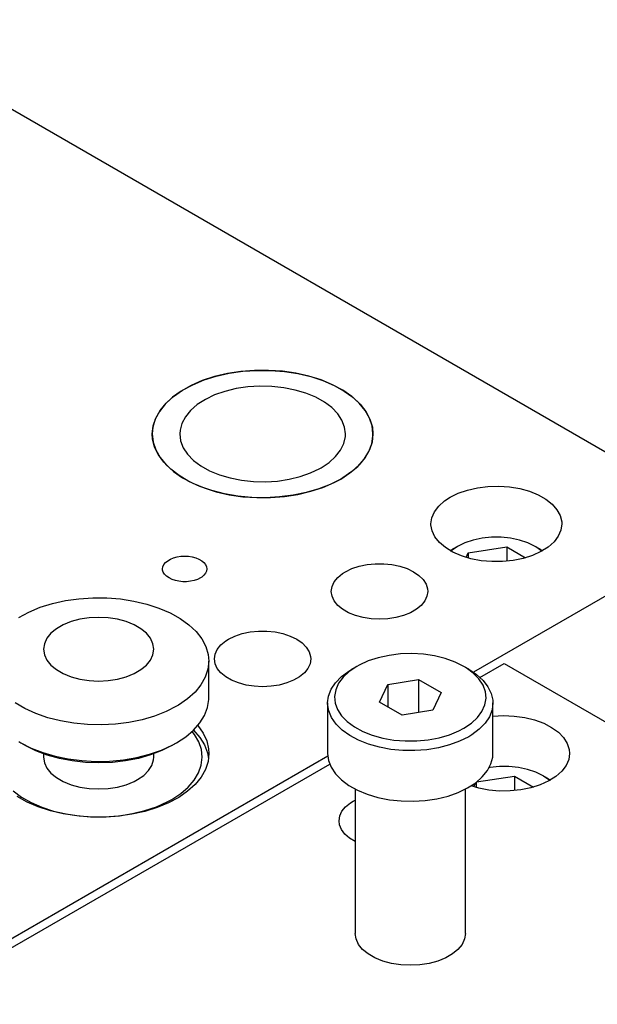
# Model space of a CAD drawing. Header units: inches. Extents: x 3 to 289, y 4 to 291.
# Tile 434 of 634: x 43.1 to 45.72, y 268.96 to 273.43. Entities that reach past the tile are written whole.
import ezdxf

# ---------------------------------------------------------------- set-up
doc = ezdxf.new("R2010")
doc.units = ezdxf.units.IN
doc.header["$LTSCALE"] = 0.5
doc.header["$MEASUREMENT"] = 0
doc.layers.add('DIE', color=7, linetype='Continuous')

msp = doc.modelspace()

# ---------------------------------------------------------------- linework, layer by layer
at = {"layer": 'DIE', "color": 9, "linetype": 'Continuous'}
for p, q in [((39.61, 275.0205), (46.3275, 271.1422)), ((43.9876, 271.8106), (43.9325, 271.7926)), ((43.9404, 271.7955), (43.996, 271.8129)), ((44.0461, 271.8244), (43.9876, 271.8106)), ((43.996, 271.8129), (44.055, 271.8261)), ((44.1072, 271.8339), (44.0461, 271.8244)), ((44.055, 271.8261), (44.1164, 271.8349)), ((44.1699, 271.8388), (44.1072, 271.8339)), ((44.1164, 271.8349), (44.1792, 271.8391)), ((44.2332, 271.8391), (44.1699, 271.8388)), ((44.1792, 271.8391), (44.2425, 271.8388)), ((44.296, 271.8349), (44.2332, 271.8391)), ((44.2425, 271.8388), (44.3052, 271.8339)), ((44.3574, 271.8261), (44.296, 271.8349)), ((44.3052, 271.8339), (44.3663, 271.8244)), ((44.4164, 271.8129), (44.3574, 271.8261)), ((44.3663, 271.8244), (44.4248, 271.8106)), ((44.472, 271.7955), (44.4164, 271.8129)), ((44.4248, 271.8106), (44.4799, 271.7926)), ((43.8818, 271.7707), (43.8363, 271.7453)), ((43.8426, 271.7493), (43.889, 271.7742)), ((43.9325, 271.7926), (43.8818, 271.7707)), ((43.889, 271.7742), (43.9404, 271.7955)), ((44.1389, 271.764), (44.0858, 271.7561)), ((44.1934, 271.7674), (44.1389, 271.764)), ((44.2482, 271.7661), (44.1934, 271.7674)), ((44.302, 271.7603), (44.2482, 271.7661)), ((44.5234, 271.7742), (44.472, 271.7955)), ((44.4799, 271.7926), (44.5306, 271.7707)), ((44.5697, 271.7493), (44.5234, 271.7742)), ((44.5306, 271.7707), (44.5761, 271.7453)), ((43.7967, 271.7169), (43.7636, 271.6857)), ((43.768, 271.6905), (43.8021, 271.7212)), ((43.8363, 271.7453), (43.7967, 271.7169)), ((43.8021, 271.7212), (43.8426, 271.7493)), ((43.9884, 271.7274), (43.9462, 271.7072)), ((44.0353, 271.7438), (43.9884, 271.7274)), ((44.0858, 271.7561), (44.0353, 271.7438)), ((44.3539, 271.75), (44.302, 271.7603)), ((44.4026, 271.7355), (44.3539, 271.75)), ((44.4471, 271.7171), (44.4026, 271.7355)), ((44.4865, 271.6951), (44.4471, 271.7171)), ((44.6103, 271.7212), (44.5697, 271.7493)), ((44.5761, 271.7453), (44.6157, 271.7169)), ((44.6444, 271.6905), (44.6103, 271.7212)), ((44.6157, 271.7169), (44.6488, 271.6857)), ((43.7636, 271.6857), (43.7376, 271.6524)), ((43.741, 271.6574), (43.768, 271.6905)), ((43.9095, 271.6837), (43.879, 271.6574)), ((43.9462, 271.7072), (43.9095, 271.6837)), ((44.52, 271.67), (44.4865, 271.6951)), ((44.6714, 271.6574), (44.6444, 271.6905)), ((44.6488, 271.6857), (44.6748, 271.6524)), ((43.7376, 271.6524), (43.719, 271.6175)), ((43.7213, 271.6227), (43.741, 271.6574)), ((43.8556, 271.6288), (43.8396, 271.5986)), ((43.879, 271.6574), (43.8556, 271.6288)), ((44.5467, 271.6424), (44.52, 271.67)), ((44.5663, 271.6129), (44.5467, 271.6424)), ((44.6911, 271.6227), (44.6714, 271.6574)), ((44.6748, 271.6524), (44.6933, 271.6175)), ((43.7054, 271.5504), (43.7094, 271.5869)), ((43.719, 271.6175), (43.7083, 271.5815)), ((43.7094, 271.5869), (43.7213, 271.6227)), ((43.8396, 271.5986), (43.8313, 271.5673)), ((44.5782, 271.582), (44.5663, 271.6129)), ((44.703, 271.5869), (44.6911, 271.6227)), ((44.6933, 271.6175), (44.7041, 271.5815)), ((44.707, 271.5504), (44.703, 271.5869)), ((43.7083, 271.5815), (43.7054, 271.5504)), ((43.707, 271.5271), (43.7054, 271.5504)), ((43.7054, 271.5504), (43.7094, 271.514)), ((43.8313, 271.5673), (43.8302, 271.5504)), ((43.8302, 271.5504), (43.8342, 271.5188)), ((44.5746, 271.5069), (44.5816, 271.5383)), ((44.5822, 271.5504), (44.5782, 271.582)), ((44.5816, 271.5383), (44.5822, 271.5504)), ((44.7011, 271.5062), (44.7068, 271.5426)), ((44.707, 271.5504), (44.703, 271.514)), ((44.7041, 271.5815), (44.707, 271.5504)), ((44.7068, 271.5426), (44.707, 271.5504)), ((43.7161, 271.4909), (43.707, 271.5271)), ((43.7094, 271.514), (43.7213, 271.4781)), ((43.8342, 271.5188), (43.8461, 271.488)), ((44.5597, 271.4764), (44.5746, 271.5069)), ((44.6875, 271.4706), (44.7011, 271.5062)), ((44.703, 271.514), (44.6911, 271.4781)), ((43.733, 271.4557), (43.7161, 271.4909)), ((43.7213, 271.4781), (43.741, 271.4434)), ((43.7574, 271.422), (43.733, 271.4557)), ((43.8461, 271.488), (43.8656, 271.4584)), ((43.8656, 271.4584), (43.8924, 271.4308)), ((44.5373, 271.4476), (44.5597, 271.4764)), ((44.6663, 271.4362), (44.6875, 271.4706)), ((44.6911, 271.4781), (44.6714, 271.4434)), ((43.741, 271.4434), (43.768, 271.4104)), ((43.7891, 271.3904), (43.7574, 271.422)), ((43.768, 271.4104), (43.8021, 271.3796)), ((43.8924, 271.4308), (43.9259, 271.4057)), ((43.9259, 271.4057), (43.9653, 271.3837)), ((44.4721, 271.3969), (44.5079, 271.4209)), ((44.5079, 271.4209), (44.5373, 271.4476)), ((44.6022, 271.3734), (44.6377, 271.4036)), ((44.6444, 271.4104), (44.6103, 271.3796)), ((44.6377, 271.4036), (44.6663, 271.4362)), ((44.6714, 271.4434), (44.6444, 271.4104)), ((43.8273, 271.3613), (43.7891, 271.3904)), ((43.8021, 271.3796), (43.8426, 271.3515)), ((43.8717, 271.3352), (43.8273, 271.3613)), ((43.9653, 271.3837), (44.0098, 271.3653)), ((44.0098, 271.3653), (44.0585, 271.3508)), ((44.3771, 271.357), (44.4239, 271.3734)), ((44.4239, 271.3734), (44.4662, 271.3936)), ((44.4662, 271.3936), (44.4721, 271.3969)), ((44.5603, 271.3459), (44.6022, 271.3734)), ((44.6103, 271.3796), (44.5697, 271.3515)), ((43.8426, 271.3515), (43.889, 271.3267)), ((43.9213, 271.3126), (43.8717, 271.3352)), ((43.889, 271.3267), (43.9404, 271.3054)), ((44.0585, 271.3508), (44.1104, 271.3405)), ((44.1104, 271.3405), (44.1642, 271.3347)), ((44.1642, 271.3347), (44.219, 271.3335)), ((44.219, 271.3335), (44.2735, 271.3368)), ((44.2735, 271.3368), (44.3266, 271.3447)), ((44.3266, 271.3447), (44.3771, 271.357)), ((44.5129, 271.3218), (44.4605, 271.3013)), ((44.4799, 271.3082), (44.5306, 271.3301)), ((44.5603, 271.3459), (44.5129, 271.3218)), ((44.5306, 271.3301), (44.5603, 271.3459)), ((44.5697, 271.3515), (44.5603, 271.3459)), ((43.9755, 271.2938), (43.9213, 271.3126)), ((43.9404, 271.3054), (43.996, 271.288)), ((44.0334, 271.279), (43.9755, 271.2938)), ((43.996, 271.288), (44.055, 271.2748)), ((44.094, 271.2686), (44.0334, 271.279)), ((44.055, 271.2748), (44.1164, 271.2659)), ((44.3445, 271.2725), (44.2827, 271.2647)), ((44.3052, 271.267), (44.3663, 271.2764)), ((44.4041, 271.2848), (44.3445, 271.2725)), ((44.3663, 271.2764), (44.4248, 271.2903)), ((44.4605, 271.3013), (44.4041, 271.2848)), ((44.4248, 271.2903), (44.4799, 271.3082)), ((45.0569, 271.2634), (45.0941, 271.2815)), ((45.0941, 271.2815), (45.1359, 271.296)), ((45.1359, 271.296), (45.1812, 271.3063)), ((45.1812, 271.3063), (45.2288, 271.3121)), ((45.2288, 271.3121), (45.2774, 271.3135)), ((45.2774, 271.3135), (45.3258, 271.3102)), ((45.3258, 271.3102), (45.3726, 271.3023)), ((45.3726, 271.3023), (45.4165, 271.2902)), ((45.4165, 271.2902), (45.4564, 271.2741)), ((45.4564, 271.2741), (45.4912, 271.2544)), ((44.1565, 271.2627), (44.094, 271.2686)), ((44.1164, 271.2659), (44.1792, 271.2617)), ((44.2197, 271.2614), (44.1565, 271.2627)), ((44.1792, 271.2617), (44.2425, 271.262)), ((44.2827, 271.2647), (44.2197, 271.2614)), ((44.2425, 271.262), (44.3052, 271.267)), ((45.0053, 271.2232), (45.0317, 271.2468)), ((45.0317, 271.2468), (45.0569, 271.2634)), ((45.4912, 271.2544), (45.52, 271.2317)), ((45.52, 271.2317), (45.5419, 271.2067)), ((44.974, 271.1702), (44.9858, 271.1974)), ((44.9858, 271.1974), (45.0053, 271.2232)), ((45.5419, 271.2067), (45.5565, 271.1798)), ((44.97, 271.1422), (44.974, 271.1702)), ((44.97, 271.1384), (44.97, 271.1422)), ((44.9751, 271.1105), (44.97, 271.1384)), ((46.3275, 271.1422), (45.1625, 270.4696)), ((45.5565, 271.1798), (45.5632, 271.152)), ((45.5637, 271.1422), (45.5597, 271.1141)), ((45.5632, 271.152), (45.5637, 271.1422)), ((44.988, 271.0834), (44.9751, 271.1105)), ((45.5597, 271.1141), (45.5479, 271.0869)), ((45.0084, 271.0578), (44.988, 271.0834)), ((45.0357, 271.0346), (45.0084, 271.0578)), ((45.5284, 271.0611), (45.502, 271.0375)), ((45.5479, 271.0869), (45.5284, 271.0611)), ((45.0693, 271.0142), (45.0357, 271.0346)), ((45.1082, 270.9973), (45.0693, 271.0142)), ((45.4692, 271.0167), (45.4309, 270.9993)), ((45.502, 271.0375), (45.4692, 271.0167)), ((43.7537, 270.9481), (43.7582, 270.9579)), ((43.7582, 270.9579), (43.7656, 270.9671)), ((43.7656, 270.9671), (43.7757, 270.9753)), ((43.7757, 270.9753), (43.788, 270.9825)), ((43.788, 270.9825), (43.8024, 270.9883)), ((43.8024, 270.9883), (43.8183, 270.9926)), ((43.8183, 270.9926), (43.8352, 270.9952)), ((43.8352, 270.9952), (43.8526, 270.9961)), ((43.8526, 270.9961), (43.8701, 270.9952)), ((43.8701, 270.9952), (43.887, 270.9926)), ((43.887, 270.9926), (43.9029, 270.9883)), ((43.9029, 270.9883), (43.9172, 270.9825)), ((43.9172, 270.9825), (43.9296, 270.9753)), ((43.9296, 270.9753), (43.9397, 270.9671)), ((43.9397, 270.9671), (43.9471, 270.9579)), ((43.9471, 270.9579), (43.9516, 270.9481)), ((44.6441, 270.9504), (44.6799, 270.958)), ((44.6799, 270.958), (44.7175, 270.9618)), ((44.7175, 270.9618), (44.7556, 270.9618)), ((44.7556, 270.9618), (44.7931, 270.958)), ((44.7931, 270.958), (44.829, 270.9504)), ((45.1513, 270.9843), (45.1082, 270.9973)), ((45.1976, 270.9755), (45.1513, 270.9843)), ((45.2457, 270.9712), (45.1976, 270.9755)), ((45.2944, 270.9715), (45.2457, 270.9712)), ((45.3424, 270.9764), (45.2944, 270.9715)), ((45.3883, 270.9858), (45.3424, 270.9764)), ((45.4309, 270.9993), (45.3883, 270.9858)), ((43.7521, 270.938), (43.7537, 270.9481)), ((43.7525, 270.933), (43.7521, 270.938)), ((43.7556, 270.923), (43.7525, 270.933)), ((43.7616, 270.9135), (43.7556, 270.923)), ((43.7703, 270.9048), (43.7616, 270.9135)), ((43.9471, 270.9182), (43.9397, 270.909)), ((43.9516, 270.928), (43.9471, 270.9182)), ((43.9516, 270.9481), (43.9531, 270.938)), ((43.9531, 270.938), (43.9516, 270.928)), ((44.5471, 270.8991), (44.569, 270.9172)), ((44.569, 270.9172), (44.5818, 270.9253)), ((44.5818, 270.9253), (44.6111, 270.9394)), ((44.6111, 270.9394), (44.6441, 270.9504)), ((44.829, 270.9504), (44.862, 270.9394)), ((44.862, 270.9394), (44.8912, 270.9253)), ((44.8912, 270.9253), (44.9157, 270.9084)), ((43.7816, 270.897), (43.7703, 270.9048)), ((43.795, 270.8905), (43.7816, 270.897)), ((43.8102, 270.8855), (43.795, 270.8905)), ((43.8266, 270.882), (43.8102, 270.8855)), ((43.8439, 270.8802), (43.8266, 270.882)), ((43.8614, 270.8802), (43.8439, 270.8802)), ((43.8787, 270.882), (43.8614, 270.8802)), ((43.8951, 270.8855), (43.8787, 270.882)), ((43.9103, 270.8905), (43.8951, 270.8855)), ((43.9237, 270.897), (43.9103, 270.8905)), ((43.9296, 270.9007), (43.9237, 270.897)), ((43.9397, 270.909), (43.9296, 270.9007)), ((44.5211, 270.8579), (44.531, 270.8792)), ((44.531, 270.8792), (44.5471, 270.8991)), ((44.9157, 270.9084), (44.9348, 270.8894)), ((44.9348, 270.8894), (44.9478, 270.8687)), ((44.9478, 270.8687), (44.9544, 270.847)), ((44.5178, 270.836), (44.5211, 270.8579)), ((44.5211, 270.814), (44.5178, 270.836)), ((44.9553, 270.836), (44.952, 270.814)), ((44.9544, 270.847), (44.9553, 270.836)), ((43.1969, 270.7638), (43.2525, 270.7811)), ((43.2525, 270.7811), (43.3115, 270.7943)), ((43.3115, 270.7943), (43.3729, 270.803)), ((43.3729, 270.803), (43.4357, 270.8073)), ((43.4357, 270.8073), (43.4989, 270.8069)), ((43.4989, 270.8069), (43.5615, 270.8019)), ((43.5615, 270.8019), (43.6225, 270.7924)), ((43.6225, 270.7924), (43.681, 270.7785)), ((43.681, 270.7785), (43.7359, 270.7605)), ((44.531, 270.7928), (44.5211, 270.814)), ((44.5471, 270.7728), (44.531, 270.7928)), ((44.9421, 270.7928), (44.926, 270.7728)), ((44.952, 270.814), (44.9421, 270.7928)), ((43.0992, 270.7177), (43.1455, 270.7425)), ((43.1455, 270.7425), (43.1969, 270.7638)), ((43.7359, 270.7605), (43.7865, 270.7386)), ((43.7865, 270.7386), (43.8319, 270.7132)), ((44.569, 270.7548), (44.5471, 270.7728)), ((44.5959, 270.7392), (44.569, 270.7548)), ((44.6271, 270.7266), (44.5959, 270.7392)), ((44.8771, 270.7392), (44.8459, 270.7266)), ((44.9041, 270.7548), (44.8771, 270.7392)), ((44.926, 270.7728), (44.9041, 270.7548)), ((43.337, 270.6987), (43.3013, 270.6843)), ((43.3765, 270.7093), (43.337, 270.6987)), ((43.4186, 270.7158), (43.3765, 270.7093)), ((43.462, 270.718), (43.4186, 270.7158)), ((43.5054, 270.7158), (43.462, 270.718)), ((43.5475, 270.7093), (43.5054, 270.7158)), ((43.587, 270.6987), (43.5475, 270.7093)), ((43.6227, 270.6843), (43.587, 270.6987)), ((43.8319, 270.7132), (43.8714, 270.6847)), ((44.6617, 270.7173), (44.6271, 270.7266)), ((44.6985, 270.7116), (44.6617, 270.7173)), ((44.7365, 270.7097), (44.6985, 270.7116)), ((44.7745, 270.7116), (44.7365, 270.7097)), ((44.8113, 270.7173), (44.7745, 270.7116)), ((44.8459, 270.7266), (44.8113, 270.7173)), ((43.2455, 270.6459), (43.227, 270.6231)), ((43.2705, 270.6665), (43.2455, 270.6459)), ((43.3013, 270.6843), (43.2705, 270.6665)), ((43.6535, 270.6665), (43.6227, 270.6843)), ((43.6785, 270.6459), (43.6535, 270.6665)), ((43.6969, 270.6231), (43.6785, 270.6459)), ((43.8714, 270.6847), (43.9043, 270.6535)), ((43.9043, 270.6535), (43.9302, 270.6202)), ((44.0807, 270.6332), (44.1137, 270.6443)), ((44.1137, 270.6443), (44.1496, 270.6518)), ((44.1496, 270.6518), (44.1871, 270.6556)), ((44.1871, 270.6556), (44.2253, 270.6556)), ((44.2253, 270.6556), (44.2628, 270.6518)), ((44.2628, 270.6518), (44.2986, 270.6443)), ((44.2986, 270.6443), (44.3317, 270.6332)), ((43.227, 270.6231), (43.2158, 270.5988)), ((43.7082, 270.5988), (43.6969, 270.6231)), ((43.9302, 270.6202), (43.9486, 270.5853)), ((44.0168, 270.5929), (44.0386, 270.611)), ((44.0386, 270.611), (44.0515, 270.6191)), ((44.0515, 270.6191), (44.0807, 270.6332)), ((44.3317, 270.6332), (44.3609, 270.6191)), ((44.3609, 270.6191), (44.3854, 270.6022)), ((44.3854, 270.6022), (44.4044, 270.5832)), ((43.2158, 270.5988), (43.212, 270.5737)), ((43.212, 270.5737), (43.2158, 270.5486)), ((43.712, 270.5737), (43.7082, 270.5988)), ((43.7082, 270.5486), (43.712, 270.5737)), ((43.9486, 270.5853), (43.9592, 270.5493)), ((43.9908, 270.5517), (44.0006, 270.573)), ((44.0006, 270.573), (44.0168, 270.5929)), ((44.4044, 270.5832), (44.4175, 270.5625)), ((44.4175, 270.5625), (44.4241, 270.5408)), ((43.2158, 270.5486), (43.227, 270.5243)), ((43.227, 270.5243), (43.2455, 270.5015)), ((43.6785, 270.5015), (43.6969, 270.5243)), ((43.6969, 270.5243), (43.7082, 270.5486)), ((43.962, 270.519), (43.958, 270.4826)), ((43.9592, 270.5493), (43.962, 270.519)), ((43.962, 270.3532), (43.962, 270.519)), ((43.9874, 270.5298), (43.9908, 270.5517)), ((43.9908, 270.5079), (43.9874, 270.5298)), ((44.4249, 270.5298), (44.4216, 270.5079)), ((44.4241, 270.5408), (44.4249, 270.5298)), ((43.2455, 270.5015), (43.2705, 270.4809)), ((43.2705, 270.4809), (43.3013, 270.4631)), ((43.6227, 270.4631), (43.6535, 270.4809)), ((43.6535, 270.4809), (43.6785, 270.5015)), ((43.958, 270.4826), (43.946, 270.4467)), ((44.0006, 270.4866), (43.9908, 270.5079)), ((44.0168, 270.4666), (44.0006, 270.4866)), ((44.0386, 270.4486), (44.0168, 270.4666)), ((44.3956, 270.4666), (44.3738, 270.4486)), ((44.4118, 270.4866), (44.3956, 270.4666)), ((44.4216, 270.5079), (44.4118, 270.4866)), ((45.1925, 270.446), (45.3022, 270.5094)), ((45.3022, 270.5094), (49.1913, 268.264)), ((43.3013, 270.4631), (43.337, 270.4487)), ((43.337, 270.4487), (43.3765, 270.4381)), ((43.3765, 270.4381), (43.4186, 270.4315)), ((43.4186, 270.4315), (43.462, 270.4294)), ((43.462, 270.4294), (43.5054, 270.4315)), ((43.5054, 270.4315), (43.5475, 270.4381)), ((43.5475, 270.4381), (43.587, 270.4487)), ((43.587, 270.4487), (43.6227, 270.4631)), ((43.946, 270.4467), (43.9264, 270.412)), ((44.0656, 270.433), (44.0386, 270.4486)), ((44.0968, 270.4204), (44.0656, 270.433)), ((44.3468, 270.433), (44.3156, 270.4204)), ((44.3738, 270.4486), (44.3468, 270.433)), ((43.8993, 270.3791), (43.8652, 270.3483)), ((43.9264, 270.412), (43.8993, 270.3791)), ((44.1314, 270.4111), (44.0968, 270.4204)), ((44.1682, 270.4054), (44.1314, 270.4111)), ((44.2062, 270.4035), (44.1682, 270.4054)), ((44.2442, 270.4054), (44.2062, 270.4035)), ((44.281, 270.4111), (44.2442, 270.4054)), ((44.3156, 270.4204), (44.281, 270.4111)), ((43.8652, 270.3483), (43.8247, 270.3203)), ((43.9561, 270.3093), (43.9618, 270.3456)), ((43.9618, 270.3456), (43.962, 270.3532)), ((43.1275, 270.3044), (43.0833, 270.3305)), ((43.1771, 270.2818), (43.1275, 270.3044)), ((43.7681, 270.2907), (43.7158, 270.2703)), ((43.8155, 270.3149), (43.7681, 270.2907)), ((43.8247, 270.3203), (43.8155, 270.3149)), ((43.9426, 270.2736), (43.9561, 270.3093)), ((43.2312, 270.2629), (43.1771, 270.2818)), ((43.289, 270.2481), (43.2312, 270.2629)), ((43.3496, 270.2377), (43.289, 270.2481)), ((43.6594, 270.2538), (43.5998, 270.2415)), ((43.7158, 270.2703), (43.6594, 270.2538)), ((43.9213, 270.2393), (43.9426, 270.2736)), ((45.2512, 270.27), (45.2997, 270.2725)), ((45.2997, 270.2725), (45.3482, 270.2705)), ((45.3482, 270.2705), (45.3956, 270.2638)), ((45.3956, 270.2638), (45.4404, 270.2528)), ((45.4404, 270.2528), (45.4815, 270.2378)), ((43.412, 270.2318), (43.3496, 270.2377)), ((43.4751, 270.2304), (43.412, 270.2318)), ((43.5381, 270.2337), (43.4751, 270.2304)), ((43.5998, 270.2415), (43.5381, 270.2337)), ((43.8573, 270.1765), (43.8928, 270.2067)), ((43.8969, 270.1867), (43.8863, 270.2005)), ((43.8923, 270.2063), (43.921, 270.1737)), ((43.8928, 270.2067), (43.9213, 270.2393)), ((43.9116, 270.227), (43.9358, 270.1933)), ((45.4815, 270.2378), (45.5177, 270.219)), ((45.5177, 270.219), (45.5482, 270.1971)), ((45.5482, 270.1971), (45.5721, 270.1726)), ((43.0992, 270.1546), (43.1084, 270.1491)), ((43.8155, 270.1491), (43.8573, 270.1765)), ((43.9163, 270.1532), (43.8969, 270.1867)), ((43.9281, 270.1184), (43.9163, 270.1532)), ((43.921, 270.1737), (43.9423, 270.1394)), ((43.9358, 270.1933), (43.9523, 270.158)), ((43.9523, 270.158), (43.961, 270.1218)), ((45.5721, 270.1726), (45.5887, 270.1462)), ((43.1084, 270.1491), (43.1296, 270.1369)), ((43.1084, 270.1491), (43.1558, 270.125)), ((43.1313, 270.1359), (43.1296, 270.1369)), ((43.1775, 270.1127), (43.1313, 270.1359)), ((43.1558, 270.125), (43.2082, 270.1045)), ((43.2286, 270.0932), (43.1775, 270.1127)), ((43.6927, 270.0971), (43.7468, 270.116)), ((43.7482, 270.1135), (43.6973, 270.0939)), ((43.7468, 270.116), (43.7964, 270.1386)), ((43.7943, 270.1369), (43.7482, 270.1135)), ((43.7943, 270.1369), (43.8155, 270.1491)), ((43.7964, 270.1386), (43.8155, 270.1491)), ((43.932, 270.0831), (43.9281, 270.1184)), ((43.9423, 270.1394), (43.956, 270.1038)), ((43.961, 270.1218), (43.9625, 270.1001)), ((45.5887, 270.1462), (45.5976, 270.1185)), ((45.5976, 270.1185), (45.5991, 270.1011)), ((44.5018, 270.0881), (42.0548, 268.6753)), ((43.2082, 270.1045), (43.2646, 270.088)), ((43.212, 270.099), (43.212, 270.0838)), ((43.212, 270.0838), (43.2158, 270.0587)), ((43.2837, 270.0777), (43.2286, 270.0932)), ((43.2646, 270.088), (43.3241, 270.0758)), ((43.3418, 270.0664), (43.2837, 270.0777)), ((43.3241, 270.0758), (43.3858, 270.0679)), ((43.402, 270.0596), (43.3418, 270.0664)), ((43.3858, 270.0679), (43.4488, 270.0647)), ((43.4488, 270.0647), (43.512, 270.066)), ((43.512, 270.066), (43.5743, 270.0719)), ((43.5844, 270.0667), (43.5243, 270.0598)), ((43.5743, 270.0719), (43.6349, 270.0824)), ((43.6424, 270.0782), (43.5844, 270.0667)), ((43.6349, 270.0824), (43.6927, 270.0971)), ((43.6973, 270.0939), (43.6424, 270.0782)), ((43.7034, 270.0464), (43.711, 270.0712)), ((43.711, 270.0712), (43.712, 270.0838)), ((43.712, 270.0838), (43.712, 270.099)), ((43.9278, 270.0478), (43.932, 270.0831)), ((43.9585, 270.0637), (43.9465, 270.0278)), ((43.956, 270.1038), (43.961, 270.0777)), ((43.9625, 270.1001), (43.9585, 270.0637)), ((45.5951, 270.0731), (45.5832, 270.0459)), ((45.5991, 270.1011), (45.5951, 270.0731)), ((42.0848, 268.6518), (44.5105, 270.0523)), ((43.2158, 270.0587), (43.227, 270.0344)), ((43.227, 270.0344), (43.2455, 270.0116)), ((43.4631, 270.0574), (43.402, 270.0596)), ((43.5243, 270.0598), (43.4631, 270.0574)), ((43.6668, 270.001), (43.6885, 270.0228)), ((43.6885, 270.0228), (43.7034, 270.0464)), ((43.9157, 270.0131), (43.9278, 270.0478)), ((43.9465, 270.0278), (43.9269, 269.9931)), ((45.5638, 270.0201), (45.5373, 269.9965)), ((45.5832, 270.0459), (45.5638, 270.0201)), ((43.2455, 270.0116), (43.2705, 269.991)), ((43.2705, 269.991), (43.3013, 269.9732)), ((43.6227, 269.9732), (43.6387, 269.9817)), ((43.6387, 269.9817), (43.6668, 270.001)), ((43.8688, 269.9479), (43.896, 269.9796)), ((43.896, 269.9796), (43.9157, 270.0131)), ((43.9269, 269.9931), (43.8998, 269.9601)), ((45.5045, 269.9757), (45.4663, 269.9583)), ((45.5373, 269.9965), (45.5045, 269.9757)), ((43.0739, 269.9307), (43.1116, 269.9029)), ((43.3013, 269.9732), (43.337, 269.9588)), ((43.337, 269.9588), (43.3765, 269.9482)), ((43.3765, 269.9482), (43.4186, 269.9416)), ((43.4186, 269.9416), (43.462, 269.9395)), ((43.462, 269.9395), (43.5054, 269.9416)), ((43.5054, 269.9416), (43.5475, 269.9482)), ((43.5475, 269.9482), (43.587, 269.9588)), ((43.587, 269.9588), (43.6227, 269.9732)), ((43.8657, 269.9294), (43.8252, 269.9013)), ((43.8347, 269.9185), (43.8688, 269.9479)), ((43.8998, 269.9601), (43.8657, 269.9294)), ((45.1867, 269.9432), (45.1518, 269.9534)), ((45.233, 269.9345), (45.1867, 269.9432)), ((45.2811, 269.9302), (45.233, 269.9345)), ((45.3298, 269.9305), (45.2811, 269.9302)), ((45.3777, 269.9354), (45.3298, 269.9305)), ((45.4236, 269.9447), (45.3777, 269.9354)), ((45.4663, 269.9583), (45.4236, 269.9447)), ((43.1375, 269.8801), (43.092, 269.9055)), ((43.1116, 269.9029), (43.1554, 269.8781)), ((43.7736, 269.8806), (43.7943, 269.8919)), ((43.8252, 269.9013), (43.7789, 269.8765)), ((43.7943, 269.8919), (43.8347, 269.9185)), ((44.6043, 269.8761), (44.6172, 269.8843)), ((44.6172, 269.8843), (44.6262, 269.8892)), ((43.1882, 269.8582), (43.1375, 269.8801)), ((43.1554, 269.8781), (43.2044, 269.8568)), ((43.2432, 269.8402), (43.1882, 269.8582)), ((43.2044, 269.8568), (43.2577, 269.8394)), ((43.3017, 269.8264), (43.2432, 269.8402)), ((43.6157, 269.8274), (43.6722, 269.8411)), ((43.7275, 269.8552), (43.6719, 269.8378)), ((43.6722, 269.8411), (43.7251, 269.859)), ((43.7251, 269.859), (43.7736, 269.8806)), ((43.7789, 269.8765), (43.7275, 269.8552)), ((44.5663, 269.8382), (44.5824, 269.8581)), ((44.5824, 269.8581), (44.6043, 269.8761)), ((43.2577, 269.8394), (43.3145, 269.8261)), ((43.3628, 269.8169), (43.3017, 269.8264)), ((43.3145, 269.8261), (43.3738, 269.8172)), ((43.4254, 269.8119), (43.3628, 269.8169)), ((43.3738, 269.8172), (43.4347, 269.8129)), ((43.4887, 269.8116), (43.4254, 269.8119)), ((43.4347, 269.8129), (43.4959, 269.8131)), ((43.5515, 269.8158), (43.4887, 269.8116)), ((43.4959, 269.8131), (43.5567, 269.818)), ((43.6129, 269.8246), (43.5515, 269.8158)), ((43.5567, 269.818), (43.6157, 269.8274)), ((43.6719, 269.8378), (43.6129, 269.8246)), ((44.5531, 269.795), (44.5565, 269.8169)), ((44.5554, 269.7767), (44.5531, 269.795)), ((44.5565, 269.8169), (44.5663, 269.8382)), ((44.5642, 269.7553), (44.5554, 269.7767)), ((44.5793, 269.735), (44.5642, 269.7553)), ((44.6003, 269.7166), (44.5793, 269.735)), ((44.6264, 269.7006), (44.6003, 269.7166)), ((44.63, 269.2586), (44.6262, 269.2836)), ((45.1262, 269.2836), (45.1224, 269.2586)), ((44.6413, 269.2343), (44.63, 269.2586)), ((44.6597, 269.2115), (44.6413, 269.2343)), ((45.1111, 269.2343), (45.0927, 269.2115)), ((45.1224, 269.2586), (45.1111, 269.2343)), ((44.6847, 269.1909), (44.6597, 269.2115)), ((44.7155, 269.1731), (44.6847, 269.1909)), ((44.7512, 269.1586), (44.7155, 269.1731)), ((45.0369, 269.1731), (45.0012, 269.1586)), ((45.0677, 269.1909), (45.0369, 269.1731)), ((45.0927, 269.2115), (45.0677, 269.1909)), ((44.7907, 269.148), (44.7512, 269.1586)), ((44.8328, 269.1415), (44.7907, 269.148)), ((44.8762, 269.1393), (44.8328, 269.1415)), ((44.9196, 269.1415), (44.8762, 269.1393)), ((44.9617, 269.148), (44.9196, 269.1415)), ((45.0012, 269.1586), (44.9617, 269.148))]:
    msp.add_line(p, q, dxfattribs=at)
at = {"layer": 'DIE', "color": 132, "linetype": 'Continuous'}
for p, q in [((45.1235, 271.0563), (45.0901, 271.0401)), ((45.1612, 271.0689), (45.1235, 271.0563)), ((45.2022, 271.0775), (45.1612, 271.0689)), ((45.2451, 271.0818), (45.2022, 271.0775)), ((45.2886, 271.0818), (45.2451, 271.0818)), ((45.3316, 271.0775), (45.2886, 271.0818)), ((45.3725, 271.0688), (45.3316, 271.0775)), ((45.4103, 271.0563), (45.3725, 271.0688)), ((45.4436, 271.0401), (45.4103, 271.0563)), ((45.0572, 271.0208), (45.068, 271.0273)), ((45.0621, 271.0208), (45.0601, 271.0192)), ((45.0901, 271.0401), (45.0621, 271.0208)), ((45.0901, 271.0401), (45.068, 271.0273)), ((45.0901, 271.0401), (45.0901, 271.0401)), ((45.1293, 270.9903), (45.1393, 271.0117)), ((45.1393, 271.0117), (45.3136, 271.0387)), ((45.1393, 271.0117), (45.1393, 270.9874)), ((45.3136, 271.0387), (45.3997, 270.9889)), ((45.3136, 271.0387), (45.3136, 270.9729)), ((45.4657, 271.0273), (45.4436, 271.0401)), ((45.4461, 271.0387), (45.4436, 271.0401)), ((45.4736, 271.0192), (45.4461, 271.0387)), ((45.4657, 271.0273), (45.4765, 271.0208)), ((45.2375, 270.0364), (45.2343, 270.0359)), ((45.2804, 270.0408), (45.2375, 270.0364)), ((45.324, 270.0408), (45.2804, 270.0408)), ((45.3669, 270.0364), (45.324, 270.0408)), ((45.4079, 270.0278), (45.3669, 270.0364)), ((45.4456, 270.0152), (45.4079, 270.0278)), ((45.1773, 269.9711), (45.3489, 269.9976)), ((45.3489, 269.9976), (45.4351, 269.9479)), ((45.3489, 269.9976), (45.3489, 269.9319)), ((45.479, 269.9991), (45.4456, 270.0152)), ((45.5011, 269.9863), (45.479, 269.9991)), ((45.4814, 269.9976), (45.479, 269.9991)), ((45.509, 269.9781), (45.4814, 269.9976)), ((45.5011, 269.9863), (45.5118, 269.9798)), ((45.1647, 269.9492), (45.1735, 269.9682)), ((45.1746, 269.969), (45.1746, 269.9464))]:
    msp.add_line(p, q, dxfattribs=at)
at = {"layer": 'DIE', "color": 136, "linetype": 'Continuous'}
for p, q in [((44.6855, 270.5204), (44.6443, 270.5018)), ((44.7312, 270.5352), (44.6855, 270.5204)), ((44.7803, 270.5459), (44.7312, 270.5352)), ((44.8316, 270.5521), (44.7803, 270.5459)), ((44.8839, 270.5537), (44.8316, 270.5521)), ((44.936, 270.5507), (44.8839, 270.5537)), ((44.9868, 270.5432), (44.936, 270.5507)), ((45.035, 270.5313), (44.9868, 270.5432)), ((45.0795, 270.5153), (45.035, 270.5313)), ((45.1192, 270.4956), (45.0795, 270.5153)), ((44.5634, 270.4492), (44.5969, 270.4742)), ((44.599, 270.4727), (44.5713, 270.447)), ((44.5969, 270.4742), (44.611, 270.4829)), ((44.6331, 270.4956), (44.599, 270.4727)), ((44.6331, 270.4956), (44.611, 270.4829)), ((44.6443, 270.5018), (44.6331, 270.4956)), ((45.1413, 270.4829), (45.1192, 270.4956)), ((45.1299, 270.4892), (45.1192, 270.4956)), ((45.1622, 270.4654), (45.1299, 270.4892)), ((45.1413, 270.4829), (45.1771, 270.4589)), ((45.1879, 270.439), (45.1622, 270.4654)), ((44.5171, 270.3921), (44.5366, 270.4217)), ((44.5366, 270.4217), (44.5634, 270.4492)), ((44.5713, 270.447), (44.5507, 270.4191)), ((44.7741, 270.4142), (44.9135, 270.4358)), ((44.9135, 270.4358), (45.0156, 270.3769)), ((44.9135, 270.4358), (44.9135, 270.2864)), ((45.1771, 270.4589), (45.2065, 270.4323)), ((45.2063, 270.4107), (45.1879, 270.439)), ((45.2065, 270.4323), (45.2288, 270.4034)), ((44.5052, 270.3613), (44.5171, 270.3921)), ((44.5377, 270.3898), (44.5325, 270.3597)), ((44.5507, 270.4191), (44.5377, 270.3898)), ((44.7368, 270.3337), (44.7741, 270.4142)), ((44.7741, 270.4142), (44.7741, 270.3122)), ((45.0156, 270.3769), (44.9782, 270.2964)), ((45.217, 270.381), (45.2063, 270.4107)), ((45.2198, 270.3508), (45.217, 270.381)), ((45.2288, 270.4034), (45.2436, 270.373)), ((44.5012, 270.3298), (44.5052, 270.3613)), ((44.5325, 270.3597), (44.5353, 270.3295)), ((44.8388, 270.2748), (44.7368, 270.3337)), ((45.2147, 270.3207), (45.2198, 270.3508)), ((45.2436, 270.373), (45.2506, 270.3417)), ((45.2506, 270.3417), (45.2512, 270.3298)), ((44.5012, 270.3298), (44.5012, 270.1001)), ((44.5012, 270.3257), (44.5012, 270.3298)), ((44.5063, 270.2942), (44.5012, 270.3257)), ((44.5192, 270.2635), (44.5063, 270.2942)), ((44.5353, 270.3295), (44.5461, 270.2999)), ((44.5461, 270.2999), (44.5645, 270.2716)), ((44.9782, 270.2964), (44.8388, 270.2748)), ((45.181, 270.2636), (45.2016, 270.2914)), ((45.2016, 270.2914), (45.2147, 270.3207)), ((45.2472, 270.2983), (45.2353, 270.2674)), ((45.2512, 270.3298), (45.2472, 270.2983)), ((45.2512, 270.1001), (45.2512, 270.3298)), ((44.5397, 270.2342), (44.5192, 270.2635)), ((44.5645, 270.2716), (44.5901, 270.2452)), ((44.5901, 270.2452), (44.6225, 270.2214)), ((45.1534, 270.2379), (45.181, 270.2636)), ((45.2353, 270.2674), (45.2157, 270.2379)), ((44.5673, 270.207), (44.5397, 270.2342)), ((44.6016, 270.1823), (44.5673, 270.207)), ((44.6225, 270.2214), (44.6607, 270.2007)), ((44.6607, 270.2007), (44.7039, 270.1836)), ((45.0538, 270.1854), (45.0965, 270.2029)), ((45.0965, 270.2029), (45.1192, 270.215)), ((45.1192, 270.215), (45.1534, 270.2379)), ((45.189, 270.2103), (45.1555, 270.1853)), ((45.2157, 270.2379), (45.189, 270.2103)), ((44.6417, 270.1608), (44.6016, 270.1823)), ((44.6868, 270.1429), (44.6417, 270.1608)), ((44.7039, 270.1836), (44.7511, 270.1704)), ((44.7511, 270.1704), (44.8012, 270.1616)), ((44.8012, 270.1616), (44.8531, 270.1573)), ((44.8531, 270.1573), (44.9055, 270.1575)), ((44.9055, 270.1575), (44.9572, 270.1624)), ((44.9572, 270.1624), (45.007, 270.1718)), ((45.007, 270.1718), (45.0538, 270.1854)), ((45.0999, 270.156), (45.0537, 270.1391)), ((45.1413, 270.1767), (45.0999, 270.156)), ((45.1555, 270.1853), (45.1413, 270.1767)), ((44.7359, 270.129), (44.6868, 270.1429)), ((44.788, 270.1193), (44.7359, 270.129)), ((44.842, 270.1142), (44.788, 270.1193)), ((44.8968, 270.1136), (44.842, 270.1142)), ((44.9511, 270.1176), (44.8968, 270.1136)), ((45.0038, 270.1262), (44.9511, 270.1176)), ((45.0537, 270.1391), (45.0038, 270.1262)), ((44.5012, 270.1001), (44.5052, 270.0686)), ((44.5052, 270.0686), (44.5171, 270.0378)), ((45.2422, 270.0529), (45.2502, 270.0842)), ((45.2502, 270.0842), (45.2512, 270.1001)), ((44.5171, 270.0378), (44.5366, 270.0083)), ((45.2031, 269.9941), (45.2264, 270.0227)), ((45.2264, 270.0227), (45.2422, 270.0529)), ((44.5366, 270.0083), (44.5634, 269.9807)), ((44.5634, 269.9807), (44.5969, 269.9557)), ((45.1729, 269.9677), (45.2031, 269.9941)), ((44.5969, 269.9557), (44.6363, 269.9337)), ((44.6262, 269.9388), (44.6262, 269.2836)), ((44.6363, 269.9337), (44.6808, 269.9153)), ((45.0942, 269.924), (45.1363, 269.9442)), ((45.1262, 269.2836), (45.1262, 269.9388)), ((45.1363, 269.9442), (45.1729, 269.9677)), ((44.6808, 269.9153), (44.7294, 269.9009)), ((44.7294, 269.9009), (44.7812, 269.8907)), ((44.7812, 269.8907), (44.8351, 269.8849)), ((44.8351, 269.8849), (44.8898, 269.8838)), ((44.8898, 269.8838), (44.9442, 269.8872)), ((44.9442, 269.8872), (44.9971, 269.8952)), ((44.9971, 269.8952), (45.0475, 269.9075)), ((45.0475, 269.9075), (45.0942, 269.924))]:
    msp.add_line(p, q, dxfattribs=at)

doc.saveas('drawing.dxf')
